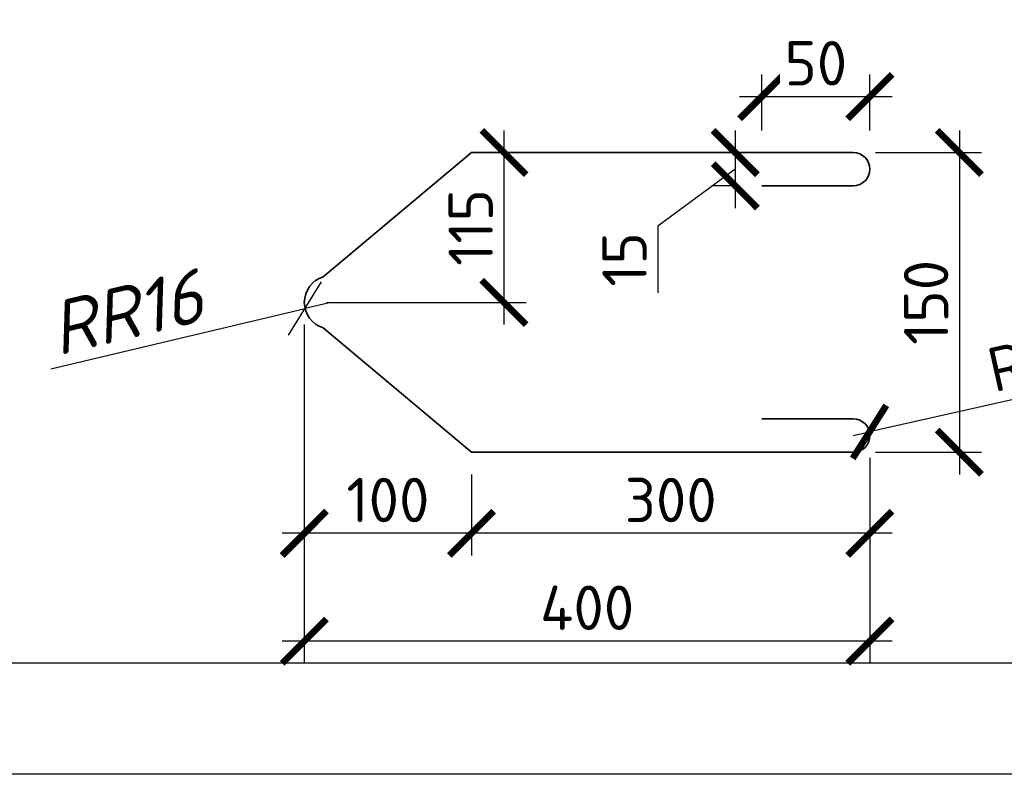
# Model space of a CAD drawing. Header units: millimetres. Extents: x 363306 to 7757304, y 1022887 to 1207196.
# Tile 326 of 656: x 1433695 to 1438134, y 1058919 to 1062377. Entities that reach past the tile are written whole.
import ezdxf

# ---------------------------------------------------------------- set-up
doc = ezdxf.new("R2010")
doc.units = ezdxf.units.MM
doc.layers.add('HATCH', color=8, linetype='Continuous')
doc.layers.add('O3SAD', color=1, linetype='Continuous')
doc.styles.add('iso', font='isocpeur.TTF')
doc.styles.add('ISOCPEUR', font='isocpeur.TTF')
doc.styles.get("Standard").update_dxf_attribs({"font": 'isocpeui.ttf'})
doc.styles.add('WMF-Times New Roman0', font='times.ttf')
doc.dimstyles.new('Копия ISO-25', dxfattribs={"dimtxt": 200, "dimasz": 200, "dimexe": 100, "dimexo": 100, "dimgap": 50, "dimtad": 1, "dimtxsty": 'ISOCPEUR', "dimblk": 'ARCHTICK', "dimcen": 2.5, "dimdle": 100, "dimadec": 0, "dimazin": 0, "dimtfac": 1, "dimtmove": 1, "dimatfit": 3, "dimldrblk": 'ARCHTICK', "dimfxl": 0, "dimarcsym": 0})
doc.dimstyles.new('Санжар', dxfattribs={"dimtxt": 240, "dimasz": 200, "dimexe": 200, "dimexo": 200, "dimgap": 50, "dimtad": 1, "dimdec": 0, "dimtxsty": 'Standard', "dimblk": 'OBLIQUE', "dimcen": 2.5, "dimdle": 200, "dimclrd": 152, "dimclre": 152, "dimclrt": 152, "dimadec": 0, "dimazin": 0, "dimtfac": 1, "dimtdec": 0, "dimtmove": 0, "dimatfit": 3, "dimldrblk": 'OBLIQUE', "dimfxl": 0, "dimlwd": 0, "dimlwe": 0, "dimarcsym": 0})

# ---------------------------------------------------------------- blocks, each defined once
blk = doc.blocks.new('ШТ')
at = {"insert": (193141.3, 709234.2, 0), "char_height": 240, "width": 5957.741, "attachment_point": 1, "style": 'WMF-Times New Roman0'}
blk.add_mtext('\\pi563.17678,t3443.17678;{\\fTimes New Roman|b1|i0|c204|p18;\\C1;"PARVIZ  PROEKT  SERVIS"\\P\\pi2460.72013,tz;\\C0;MCHJ\\P\\pi1851.00915;Samarqand sh.\\C256; }', dxfattribs=at)
blk = doc.blocks.new('_ArchTick')
at = {"color": 0, "linetype": 'ByBlock', "const_width": 0.15}
blk.add_lwpolyline([(-0.5, -0.5), (0.5, 0.5)], dxfattribs=at)
blk = doc.blocks.new('*D1153')
at = {"color": 0, "lineweight": -2, "transparency": 16777216}
for p, q in [((1437041, 1061878.9), (1437041, 1062131)), ((1437528.5, 1061878.9), (1437528.5, 1062131)), ((1436941, 1062031), (1437628.5, 1062031))]:
    blk.add_line(p, q, dxfattribs=at)
at = {"layer": 'Defpoints', "color": 0, "lineweight": 25, "transparency": 16777216}
for p in [(1437528.5, 1062031), (1437041, 1061778.9), (1437528.5, 1061778.9)]:
    blk.add_point(p, dxfattribs=at)
at = {"color": 0, "lineweight": -2, "transparency": 16777216, "xscale": 200, "yscale": 200, "zscale": 200, "rotation": 180}
blk.add_blockref('_ArchTick', (1437041, 1062031), dxfattribs=at)
at = {"color": 0, "lineweight": -2, "transparency": 16777216, "xscale": 200, "yscale": 200, "zscale": 200}
blk.add_blockref('_ArchTick', (1437528.5, 1062031), dxfattribs=at)
at = {"color": 0, "lineweight": 15, "transparency": 16777216, "insert": (1437284.8, 1062181), "char_height": 200, "attachment_point": 5, "style": 'ISOCPEUR', "bg_fill": 3, "box_fill_scale": 1.1, "bg_fill_color": 256, "bg_fill_true_color": 13158600, "bg_fill_transparency": 0}
blk.add_mtext('50', dxfattribs=at)
blk = doc.blocks.new('*D1154')
at = {"color": 0, "lineweight": -2, "transparency": 16777216}
for p, q in [((1435878.5, 1061878.9), (1435878.5, 1061003.9)), ((1435832.2, 1061778.9), (1435978.5, 1061778.9)), ((1435078.5, 1061103.9), (1435978.5, 1061103.9))]:
    blk.add_line(p, q, dxfattribs=at)
at = {"layer": 'Defpoints', "color": 0, "lineweight": 25, "transparency": 16777216}
for p in [(1435732.2, 1061778.9), (1434978.5, 1061103.9), (1435878.5, 1061103.9)]:
    blk.add_point(p, dxfattribs=at)
at = {"color": 0, "lineweight": -2, "transparency": 16777216, "xscale": 200, "yscale": 200, "zscale": 200}
for p, rotation in [((1435878.5, 1061778.9), 90), ((1435878.5, 1061103.9), 270)]:
    blk.add_blockref('_ArchTick', p, dxfattribs=dict(at, rotation=rotation))
at = {"color": 0, "lineweight": 15, "transparency": 16777216, "insert": (1435728.5, 1061441.4), "char_height": 200, "attachment_point": 5, "rotation": 90, "style": 'ISOCPEUR', "bg_fill": 3, "box_fill_scale": 1.1, "bg_fill_color": 256, "bg_fill_true_color": 13158600, "bg_fill_transparency": 0}
blk.add_mtext('115', dxfattribs=at)
blk = doc.blocks.new('*D1255')
at = {"color": 0, "lineweight": -2, "transparency": 16777216}
for p, q in [((1437932, 1061878.9), (1437932, 1060328.9)), ((1437553.5, 1061778.9), (1438032, 1061778.9)), ((1437553.5, 1060428.9), (1438032, 1060428.9))]:
    blk.add_line(p, q, dxfattribs=at)
at = {"layer": 'Defpoints', "color": 0, "lineweight": 25, "transparency": 16777216}
for p in [(1437453.5, 1061778.9), (1437453.5, 1060428.9), (1437932, 1060428.9)]:
    blk.add_point(p, dxfattribs=at)
at = {"color": 0, "lineweight": -2, "transparency": 16777216, "xscale": 200, "yscale": 200, "zscale": 200}
for p, rotation in [((1437932, 1061778.9), 90), ((1437932, 1060428.9), 270)]:
    blk.add_blockref('_ArchTick', p, dxfattribs=dict(at, rotation=rotation))
at = {"color": 0, "lineweight": 15, "transparency": 16777216, "insert": (1437782, 1061103.9), "char_height": 200, "attachment_point": 5, "rotation": 90, "style": 'ISOCPEUR', "bg_fill": 3, "box_fill_scale": 1.1, "bg_fill_color": 256, "bg_fill_true_color": 13158600, "bg_fill_transparency": 0}
blk.add_mtext('150', dxfattribs=at)
blk = doc.blocks.new('*D1155')
at = {"color": 0, "lineweight": -2, "transparency": 16777216}
for p, q in [((1436921.3, 1061878.9), (1436921.3, 1061528.9)), ((1436941, 1061778.9), (1436821.3, 1061778.9)), ((1436921.3, 1061703.9), (1436572.1, 1061447.2)), ((1436941, 1061628.9), (1436821.3, 1061628.9)), ((1436572.1, 1061447.2), (1436572.1, 1061147.2))]:
    blk.add_line(p, q, dxfattribs=at)
at = {"layer": 'Defpoints', "color": 0, "lineweight": 25, "transparency": 16777216}
for p in [(1437041, 1061778.9), (1436921.3, 1061628.9), (1437041, 1061628.9)]:
    blk.add_point(p, dxfattribs=at)
at = {"color": 0, "lineweight": -2, "transparency": 16777216, "xscale": 200, "yscale": 200, "zscale": 200}
for p, rotation in [((1436921.3, 1061778.9), 90), ((1436921.3, 1061628.9), 270)]:
    blk.add_blockref('_ArchTick', p, dxfattribs=dict(at, rotation=rotation))
at = {"color": 0, "lineweight": 15, "transparency": 16777216, "insert": (1436422.1, 1061297.2), "char_height": 200, "attachment_point": 5, "rotation": 90, "style": 'ISOCPEUR', "bg_fill": 3, "box_fill_scale": 1.1, "bg_fill_color": 256, "bg_fill_true_color": 13158600, "bg_fill_transparency": 0}
blk.add_mtext('15', dxfattribs=at)
blk = doc.blocks.new('*D1156')
at = {"color": 0, "lineweight": -2, "transparency": 16777216}
for p in [(1438519.9, 1060743.5), (1437453.5, 1060503.9)]:
    blk.add_line(p, (1437526.7, 1060520.4), dxfattribs=at)
at = {"layer": 'Defpoints', "color": 0, "lineweight": 25, "transparency": 16777216}
for p in [(1437526.7, 1060520.4), (1437453.5, 1060503.9)]:
    blk.add_point(p, dxfattribs=at)
at = {"color": 0, "lineweight": -2, "transparency": 16777216, "xscale": 200, "yscale": 200, "zscale": 200, "rotation": 192.6609336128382}
blk.add_blockref('_ArchTick', (1437526.7, 1060520.4), dxfattribs=at)
at = {"color": 0, "lineweight": 15, "transparency": 16777216, "insert": (1438262.6, 1060839.4), "char_height": 200, "attachment_point": 5, "rotation": 12.6609, "style": 'ISOCPEUR', "bg_fill": 3, "box_fill_scale": 1.1, "bg_fill_color": 256, "bg_fill_true_color": 13158600, "bg_fill_transparency": 0}
blk.add_mtext('R10', dxfattribs=at)
blk = doc.blocks.new('*D1157')
at = {"color": 0, "lineweight": -2, "transparency": 16777216}
for p, q in [((1437528.5, 1060403.9), (1437528.5, 1059963.6)), ((1435732.2, 1060328.9), (1435732.2, 1059963.6)), ((1437628.5, 1060063.6), (1435632.2, 1060063.6))]:
    blk.add_line(p, q, dxfattribs=at)
at = {"layer": 'Defpoints', "color": 0, "lineweight": 25, "transparency": 16777216}
for p in [(1437528.5, 1060503.9), (1435732.2, 1060428.9), (1435732.2, 1060063.6)]:
    blk.add_point(p, dxfattribs=at)
at = {"color": 0, "lineweight": -2, "transparency": 16777216, "xscale": 200, "yscale": 200, "zscale": 200, "rotation": 180}
blk.add_blockref('_ArchTick', (1435732.2, 1060063.6), dxfattribs=at)
at = {"color": 0, "lineweight": -2, "transparency": 16777216, "xscale": 200, "yscale": 200, "zscale": 200}
blk.add_blockref('_ArchTick', (1437528.5, 1060063.6), dxfattribs=at)
at = {"color": 0, "lineweight": 15, "transparency": 16777216, "insert": (1436630.4, 1060213.6), "char_height": 200, "attachment_point": 5, "style": 'ISOCPEUR', "bg_fill": 3, "box_fill_scale": 1.1, "bg_fill_color": 256, "bg_fill_true_color": 13158600, "bg_fill_transparency": 0}
blk.add_mtext('300', dxfattribs=at)
blk = doc.blocks.new('*D1158')
at = {"color": 0, "lineweight": -2, "transparency": 16777216}
for p, q in [((1434978.5, 1061003.9), (1434978.5, 1059963.6)), ((1435732.2, 1060328.9), (1435732.2, 1059963.6)), ((1435832.2, 1060063.6), (1434878.5, 1060063.6))]:
    blk.add_line(p, q, dxfattribs=at)
at = {"layer": 'Defpoints', "color": 0, "lineweight": 25, "transparency": 16777216}
for p in [(1434978.5, 1061103.9), (1435732.2, 1060428.9), (1434978.5, 1060063.6)]:
    blk.add_point(p, dxfattribs=at)
at = {"color": 0, "lineweight": -2, "transparency": 16777216, "xscale": 200, "yscale": 200, "zscale": 200, "rotation": 180}
blk.add_blockref('_ArchTick', (1434978.5, 1060063.6), dxfattribs=at)
at = {"color": 0, "lineweight": -2, "transparency": 16777216, "xscale": 200, "yscale": 200, "zscale": 200}
blk.add_blockref('_ArchTick', (1435732.2, 1060063.6), dxfattribs=at)
at = {"color": 0, "lineweight": 15, "transparency": 16777216, "insert": (1435355.4, 1060213.6), "char_height": 200, "attachment_point": 5, "style": 'ISOCPEUR', "bg_fill": 3, "box_fill_scale": 1.1, "bg_fill_color": 256, "bg_fill_true_color": 13158600, "bg_fill_transparency": 0}
blk.add_mtext('100', dxfattribs=at)
blk = doc.blocks.new('*D1159')
at = {"color": 0, "lineweight": -2, "transparency": 16777216}
for p, q in [((1434978.5, 1060403.9), (1434978.5, 1059478.1)), ((1437528.5, 1060403.9), (1437528.5, 1059478.1)), ((1437628.5, 1059578.1), (1434878.5, 1059578.1))]:
    blk.add_line(p, q, dxfattribs=at)
at = {"layer": 'Defpoints', "color": 0, "lineweight": 25, "transparency": 16777216}
for p in [(1434978.5, 1060503.9), (1437528.5, 1060503.9), (1434978.5, 1059578.1)]:
    blk.add_point(p, dxfattribs=at)
at = {"color": 0, "lineweight": -2, "transparency": 16777216, "xscale": 200, "yscale": 200, "zscale": 200, "rotation": 180}
blk.add_blockref('_ArchTick', (1434978.5, 1059578.1), dxfattribs=at)
at = {"color": 0, "lineweight": -2, "transparency": 16777216, "xscale": 200, "yscale": 200, "zscale": 200}
blk.add_blockref('_ArchTick', (1437528.5, 1059578.1), dxfattribs=at)
at = {"color": 0, "lineweight": 15, "transparency": 16777216, "insert": (1436253.5, 1059728.1), "char_height": 200, "attachment_point": 5, "style": 'ISOCPEUR', "bg_fill": 3, "box_fill_scale": 1.1, "bg_fill_color": 256, "bg_fill_true_color": 13158600, "bg_fill_transparency": 0}
blk.add_mtext('400', dxfattribs=at)
blk = doc.blocks.new('_Oblique')
at = {"color": 0, "linetype": 'ByBlock', "lineweight": -2}
blk.add_line((-0.5, -0.5), (0.5, 0.5), dxfattribs=at)
blk = doc.blocks.new('*D1256')
at = {"transparency": 16777216}
for p in [(1435098.5, 1061103.9), (1433835.5, 1060804.8)]:
    blk.add_line(p, (1434981.8, 1061076.3), dxfattribs=at)
at = {"layer": 'Defpoints', "color": 0, "lineweight": 25, "transparency": 16777216}
for p in [(1435098.5, 1061103.9), (1434981.8, 1061076.3)]:
    blk.add_point(p, dxfattribs=at)
at = {"transparency": 16777216, "xscale": 200, "yscale": 200, "zscale": 200, "rotation": 13.32554802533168}
blk.add_blockref('_Oblique', (1434981.8, 1061076.3), dxfattribs=at)
at = {"lineweight": 30, "transparency": 16777216, "insert": (1434174.8, 1061059.8), "char_height": 240, "attachment_point": 5, "rotation": 13.3255, "bg_fill": 3, "box_fill_scale": 1.1, "bg_fill_color": 256, "bg_fill_true_color": 13158600, "bg_fill_transparency": 0}
blk.add_mtext('RR16', dxfattribs=at)

msp = doc.modelspace()

# ---------------------------------------------------------------- linework, layer by layer
at = {"layer": 'HATCH', "color": 0, "lineweight": 35, "ltscale": 0.5}
msp.add_lwpolyline([(1437041.025, 1061628.92), (1437453.525, 1061628.92, 1), (1437453.525, 1061778.92), (1435732.227, 1061778.92), (1435064.043, 1061218.859, 0.74403065), (1435064.043, 1060988.981), (1435732.227, 1060428.92), (1437453.525, 1060428.92, 1), (1437453.525, 1060578.92), (1437041.025, 1060578.92)], format="xyb", dxfattribs=at)

# ---------------------------------------------------------------- block references
at = {"color": 1, "lineweight": 30}
for p in [(673572.74, 351529.892, 0), (718572.74, 351529.892, 0), (763572.74, 351529.892, 0), (808572.74, 351529.892, 0), (853572.74, 351529.892, 0), (898572.74, 351529.892, 0), (943572.74, 351529.892, 0), (988572.74, 351529.892, 0), (1033572.74, 351529.892, 0), (1078572.74, 351529.892, 0)]:
    msp.add_blockref('ШТ', p, dxfattribs=at)

# ---------------------------------------------------------------- texts
at = {"color": 0, "lineweight": -2, "ltscale": 5, "char_height": 300, "attachment_point": 1, "style": 'iso'}
for s, insert, width in [('\\pi7162.827;{\\fISOCPEUR|b0|i1|c204|p34;Примечание:\\P\\pi0;1. \\C256;Данный лист читать совместно с листами\\C0; КP-21-34\\P2. Горизонтальные сетки СГ-1, СГ-2, СГ-3  устраиваются по длине в стенах и в перегородках, через каждый 600 мм расстояние по высоте.\\P\\C256;3. Стены  выполнить из газоблока изготавливается автоклавным методом D600/ Кладку выполнить с применением однорядной перевязки\\P5.Контроль качества материалов и работ выполнять согласно указаниям КМК 2.01.03-96, КМК 3.03.01-98 и ППР.\\P6. Все внутренние дверные отверстие монтажировать на отм. +2,100.\\P7. Проч-ность клеевого состава или раствора должна обеспечить величину\\Pнормального сцепления не менее 1,2 кгс/см².}', (1058315.855, 1065292.541, 0), 19769.395), ('\\pi7162.827;{\\fISOCPEUR|b0|i1|c204|p34;Примечание:\\P\\pi0;1. \\C256;Данный лист читать совместно с листами\\C0; КP- \\P2. Горизонтальные сетки СГ-1, СГ-2, СГ-3  устраиваются по длине в стенах и в перегородках, через каждый 600 мм расстояние по высоте.\\P\\C256;3. Стены  выполнить из газоблока изготавливается автоклавным методом D600/\\PКладку выполнить с применением однорядной перевязки\\P5.Контроль качества материалов и работ выполнять согласно указаниям КМК 2.01.03-19, \\PКМК 3.03.01-98 и ППР.\\P6. Все внутренние дверные отверстие монтажировать на отм. +2,100.\\P7. Прочность клеевого состава или раствора должна обеспечить величину нормального сцепления не менее 1,2 кгс/см².}', (1103238.903, 1065075.451, 0), 19984.83788), ('\\pi7162.827;{\\fISOCPEUR|b0|i1|c204|p34;Примечание:\\P\\pi0;1. \\C256;Данный лист читать совместно с листами\\C0; КP- \\P2. Горизонтальные сетки СГ-1, СГ-2, СГ-3  устраиваются по длине в стенах и в перегородках, через каждый 600 мм расстояние по высоте.\\P\\C256;3. Стены  выполнить из газоблока изготавливается автоклавным методом D600/\\PКладку выполнить с применением однорядной перевязки\\P5.Контроль качества материалов и работ выполнять согласно указаниям КМК 2.01.03-19, \\PКМК 3.03.01-98 и ППР.\\P6. Все внутренние дверные отверстие монтажировать на отм. +2,100.\\P7. Прочность клеевого состава или раствора должна обеспечить величину нормального сцепления не менее 1,2 кгс/см².}', (1238238.903, 1065075.451, 0), 19984.83788), ('\\pi7162.827;{\\fISOCPEUR|b0|i1|c204|p34;Примечание:\\P\\pi0;1. \\C256;Данный лист читать совместно с листами\\C0; КP-21-34\\P2. Горизонтальные сетки СГ-1, СГ-2, СГ-3  устраиваются по длине в стенах и в перегородках, через каждый 600 мм расстояние по высоте.\\P\\C256;3. Стены  выполнить из газоблока изготавливается автоклавным методом D600/ Кладку выполнить с применением однорядной перевязки\\P5.Контроль качества материалов и работ выполнять согласно указаниям КМК 2.01.03-96, КМК 3.03.01-98 и ППР.\\P6. Все внутренние дверные отверстие монтажировать на отм. +2,100.\\P7. Проч-ность клеевого состава или раствора должна обеспечить величину\\Pнормального сцепления не менее 1,2 кгс/см².}', (923057.414, 1064990.331), 20475.63473), ('\\pi7162.827;{\\fISOCPEUR|b0|i1|c204|p34;Примечание:\\P\\pi0;1. \\C256;Данный лист читать совместно с листами\\C0; КP-21-34\\P2. Горизонтальные сетки СГ-1, СГ-2, СГ-3  устраиваются по длине в стенах и в перегородках, через каждый 600 мм расстояние по высоте.\\P\\C256;3. Стены  выполнить из газоблока изготавливается автоклавным методом D600/ Кладку выполнить с применением однорядной перевязки\\P5.Контроль качества материалов и работ выполнять согласно указаниям КМК 2.01.03-96, КМК 3.03.01-98 и ППР.\\P6. Все внутренние дверные отверстие монтажировать на отм. +2,100.\\P7. Проч-ность клеевого состава или раствора должна обеспечить величину\\Pнормального сцепления не менее 1,2 кгс/см².}', (968057.414, 1064990.331), 20475.63473), ('\\pi7162.827;{\\fISOCPEUR|b0|i1|c204|p34;Примечание:\\P\\pi0;1. \\C256;Данный лист читать совместно с листами\\C0; КP-21-34\\P2. Горизонтальные сетки СГ-1, СГ-2, СГ-3  устраиваются по длине в стенах и в перегородках, через каждый 600 мм расстояние по высоте.\\P\\C256;3. Стены  выполнить из газоблока изготавливается автоклавным методом D600/ Кладку выполнить с применением однорядной перевязки\\P5.Контроль качества материалов и работ выполнять согласно указаниям КМК 2.01.03-96, КМК 3.03.01-98 и ППР.\\P6. Все внутренние дверные отверстие монтажировать на отм. +2,100.\\P7. Проч-ность клеевого состава или раствора должна обеспечить величину\\Pнормального сцепления не менее 1,2 кгс/см².}', (1013057.414, 1064990.331), 20475.63473)]:
    msp.add_mtext(s, dxfattribs=dict(at, insert=insert, width=width))

# ---------------------------------------------------------------- next in the draw order: dimensions: what is measured, and where the dimension line sits
at = {"lineweight": 15}
dim = msp.add_linear_dim(base=(1437528.525, 1062030.977), p1=(1437041.025, 1061778.92), p2=(1437528.525, 1061778.92), text='50', dimstyle='Копия ISO-25', dxfattribs=at)
dim.commit()
dim.dimension.update_dxf_attribs({"geometry": '*D1153', "text_midpoint": (1437284.775, 1062180.977)})
dim = msp.add_linear_dim(base=(1435878.462, 1061103.92), p1=(1435732.227, 1061778.92), p2=(1434978.525, 1061103.92), angle=90, text='115', dimstyle='Копия ISO-25', dxfattribs=at)
dim.commit()
dim.dimension.update_dxf_attribs({"geometry": '*D1154', "text_midpoint": (1435728.462, 1061441.42)})

# ---------------------------------------------------------------- next in the draw order: dimensions: what is measured, and where the dimension line sits
dim = msp.add_linear_dim(base=(1436921.346, 1061628.92), p1=(1437041.025, 1061778.92), p2=(1437041.025, 1061628.92), angle=90, text='15', dimstyle='Копия ISO-25', dxfattribs=at)
dim.commit()
dim.dimension.update_dxf_attribs({"geometry": '*D1155', "text_midpoint": (1436572.091, 1061397.204), "dimtype": 160})
dim = msp.add_linear_dim(base=(1437932.009, 1060428.92), p1=(1437453.525, 1061778.92), p2=(1437453.525, 1060428.92), angle=90, text='150', dimstyle='Копия ISO-25', dxfattribs=at)
dim.commit()
dim.dimension.update_dxf_attribs({"geometry": '*D1255', "text_midpoint": (1437782.009, 1061103.92)})

# ---------------------------------------------------------------- next in the draw order: dimensions: what is measured, and where the dimension line sits
dim = msp.add_radius_dim(center=(1437453.525, 1060503.92), mpoint=(1437526.701, 1060520.358), text='R10', dimstyle='Копия ISO-25', dxfattribs=at)
dim.commit()
dim.dimension.update_dxf_attribs({"geometry": '*D1156', "text_midpoint": (1438295.474, 1060693.058), "dimtype": 164})

# ---------------------------------------------------------------- next in the draw order: dimensions: what is measured, and where the dimension line sits
dim = msp.add_linear_dim(base=(1435732.227, 1060063.553), p1=(1437528.525, 1060503.92), p2=(1435732.227, 1060428.92), text='300', dimstyle='Копия ISO-25', dxfattribs=at)
dim.commit()
dim.dimension.update_dxf_attribs({"geometry": '*D1157', "text_midpoint": (1436630.376, 1060213.553)})

# ---------------------------------------------------------------- next in the draw order: dimensions: what is measured, and where the dimension line sits
dim = msp.add_linear_dim(base=(1434978.525, 1060063.553), p1=(1435732.227, 1060428.92), p2=(1434978.525, 1061103.92), text='100', dimstyle='Копия ISO-25', dxfattribs=at)
dim.commit()
dim.dimension.update_dxf_attribs({"geometry": '*D1158', "text_midpoint": (1435355.376, 1060213.553)})

# ---------------------------------------------------------------- next in the draw order: dimensions: what is measured, and where the dimension line sits
at = {"color": 18, "lineweight": 30, "true_color": 0x000000}
dim = msp.add_radius_dim(center=(1435098.525, 1061103.92, 0), mpoint=(1434981.756, 1061076.262, 0), text='RR16', dimstyle='Санжар', override={"dimclrd": 256, "dimclre": 256, "dimclrt": 256, "dimfxl": 1000, "dimtfill": 1, "dimlwd": 65535, "dimlwe": 65535, "dimarcsym": 1}, dxfattribs=at)
dim.commit()
dim.dimension.update_dxf_attribs({"geometry": '*D1256', "text_midpoint": (1434213.999, 1060894.41, 0), "dimtype": 164})
at = {"lineweight": 15}
dim = msp.add_linear_dim(base=(1434978.525, 1059578.072), p1=(1437528.525, 1060503.92), p2=(1434978.525, 1060503.92), text='400', dimstyle='Копия ISO-25', dxfattribs=at)
dim.commit()
dim.dimension.update_dxf_attribs({"geometry": '*D1159', "text_midpoint": (1436253.525, 1059728.072)})

# ---------------------------------------------------------------- next in the draw order: linework, layer by layer
at = {"lineweight": 30}
msp.add_lwpolyline([(1417706.348, 1088178.072), (1457206.348, 1088178.072), (1457206.348, 1059478.072), (1417706.348, 1059478.072)], close=True, dxfattribs=at)
at = {"layer": 'O3SAD', "color": 1}
msp.add_lwpolyline([(1415706.348, 1088678.072), (1457706.348, 1088678.072), (1457706.348, 1058978.072), (1415706.348, 1058978.072)], close=True, dxfattribs=at)

# ---------------------------------------------------------------- next in the draw order: block references
at = {"color": 1, "lineweight": 30}
for p in [(1123572.74, 351529.892, 0), (1168572.74, 351529.892, 0), (1213572.74, 351529.892, 0)]:
    msp.add_blockref('ШТ', p, dxfattribs=at)

# ---------------------------------------------------------------- next in the draw order: texts
at = {"color": 0, "lineweight": -2, "ltscale": 5, "insert": (1283240.914, 1065062.069, 0), "char_height": 300, "width": 19984.83788, "attachment_point": 1, "style": 'iso'}
msp.add_mtext('\\pi7162.827;{\\fISOCPEUR|b0|i1|c204|p34;Примечание:\\P\\pi0;1. \\C256;Данный лист читать совместно с листами\\C0; КP- \\P2. Горизонтальные сетки СГ-1, СГ-2, СГ-3  устраиваются по длине в стенах и в перегородках, через каждый 600 мм расстояние по высоте.\\P\\C256;3. Стены  выполнить из газоблока изготавливается автоклавным методом D600/\\PКладку выполнить с применением однорядной перевязки\\P5.Контроль качества материалов и работ выполнять согласно указаниям КМК 2.01.03-19, \\PКМК 3.03.01-98 и ППР.\\P6. Все внутренние дверные отверстие монтажировать на отм. +2,100.\\P7. Прочность клеевого состава или раствора должна обеспечить величину нормального сцепления не менее 1,2 кгс/см².}', dxfattribs=at)
at = {"lineweight": 9, "insert": (1400724.612, 1060397.907), "char_height": 250, "width": 6120.45345, "attachment_point": 1, "style": 'iso'}
msp.add_mtext('\\pi471.1175;{\\fISOCPEUR|b0|i1|c204|p34;Горизонтальная сетка ГС-1,2,3.}', dxfattribs=at)

doc.saveas('drawing.dxf')
